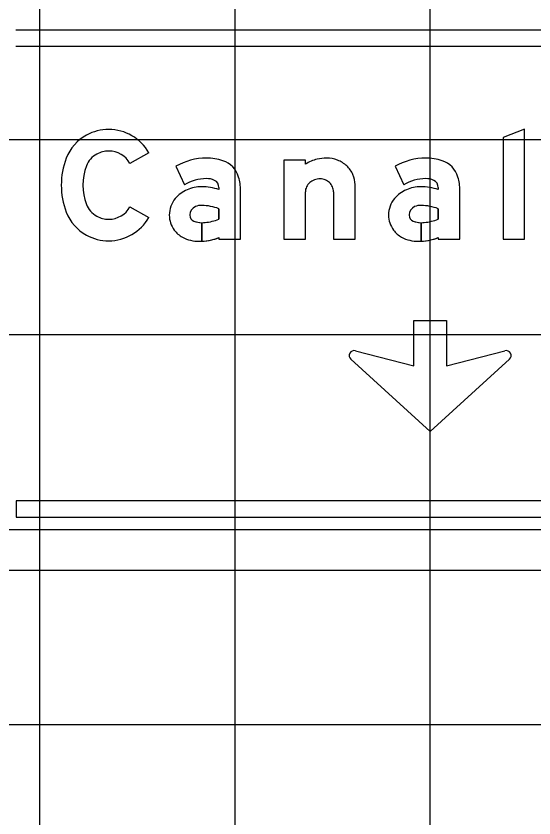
# Model space of a CAD drawing. Extents: x 2193008 to 2198143, y 1236112 to 1237864.
# Drawn here: x 2196486.46 to 2196491.77, y 1237198.15 to 1237206.38 of the extents above; entities that cross this region are included whole.
import ezdxf

# ---------------------------------------------------------------- set-up
doc = ezdxf.new("R2010")
doc.units = 0
for name, color, linetype in [('GSBWFILL', 7, 'Continuous'), ('GSCOLORFILL', 7, 'Continuous'), ('GSDIMS', 7, 'Continuous'), ('GSOUTLINE', 7, 'Continuous'), ('M-ROADS', 7, 'Continuous')]:
    doc.layers.add(name, color=color, linetype=linetype)

msp = doc.modelspace()

# ---------------------------------------------------------------- linework, layer by layer
at = {"layer": 'GSBWFILL'}
msp.add_line((2196489.7152, 1237204.5739), (2196489.7152, 1237204.0883), dxfattribs=at)
msp.add_lwpolyline([(2196491.675, 1237204.0883), (2196491.675, 1237205.2149), (2196491.4535, 1237205.1309), (2196491.4535, 1237204.0883)], close=True, dxfattribs=at)
for points in [[(2196487.8218, 1237204.974), (2196487.6292, 1237204.8648)], [(2196489.4273, 1237204.8566), (2196489.4273, 1237204.8966), (2196489.2059, 1237204.8966), (2196489.2059, 1237204.0883), (2196489.4273, 1237204.0883), (2196489.4273, 1237204.5739)], [(2196488.0988, 1237204.8356), (2196488.1877, 1237204.6437)], [(2196490.3465, 1237204.8356), (2196490.4354, 1237204.6437)], [(2196488.5415, 1237204.6167), (2196488.5415, 1237204.5963)], [(2196489.7152, 1237204.0883), (2196489.9366, 1237204.0883), (2196489.9366, 1237204.6468)], [(2196490.7892, 1237204.6167), (2196490.7892, 1237204.5963)], [(2196488.5415, 1237204.1038), (2196488.5415, 1237204.0883), (2196488.763, 1237204.0883), (2196488.763, 1237204.5879)], [(2196490.7892, 1237204.1038), (2196490.7892, 1237204.0883), (2196491.0106, 1237204.0883), (2196491.0106, 1237204.5879)], [(2196487.6292, 1237204.4191), (2196487.8218, 1237204.3099)], [(2196488.5415, 1237204.4003), (2196488.5415, 1237204.2927)], [(2196490.7892, 1237204.4003), (2196490.7892, 1237204.2927)], [(2196488.3672, 1237204.0669), (2196488.3672, 1237204.2569)], [(2196488.3672, 1237204.2569), (2196488.3672, 1237204.0669)], [(2196490.6148, 1237204.0669), (2196490.6148, 1237204.2569)], [(2196490.6149, 1237204.2569), (2196490.6149, 1237204.0669)], [(2196489.9395, 1237202.9431), (2196490.5376, 1237202.7894), (2196490.5376, 1237203.2552), (2196490.8747, 1237203.2552), (2196490.8747, 1237202.7894), (2196491.4728, 1237202.9431)], [(2196491.5199, 1237202.8558), (2196490.7061, 1237202.1153), (2196489.8924, 1237202.8558)]]:
    msp.add_lwpolyline(points, dxfattribs=at)
for centre, start, end in [((2196489.9268, 1237202.8936), 75.59252, 227.69521), ((2196491.4855, 1237202.8936), 312.30479, 104.40748)]:
    msp.add_arc(centre, 0.0511, start, end, dxfattribs=at)
for centre, major_axis, start_param, end_param in [((2196487.4117, 1237204.7345), (0, 0.4785), 0, 0.495249), ((2196487.4117, 1237204.7415), (0, 0.4715), 5.228016, 6.283185), ((2196487.4, 1237204.7561), (0, 0.454), 0.495249, 1.205818), ((2196487.4, 1237204.7561), (0, 0.2325), 0.495249, 1.205818), ((2196487.4117, 1237204.7345), (0, 0.257), 0, 0.495249), ((2196487.4117, 1237204.7415), (0, 0.25), 5.228016, 6.283185), ((2196487.6987, 1237204.6419), (0, 0.7738), 1.205818, 1.935775), ((2196487.6987, 1237204.6419), (0, 0.5523), 1.205818, 1.935775), ((2196488.4129, 1237204.2841), (0, 0.6347), 0, 0.517719), ((2196488.4129, 1237204.3767), (0, 0.542), 5.96613, 6.283185), ((2196488.5042, 1237204.655), (0, 0.2491), 4.997165, 5.96613), ((2196489.6415, 1237204.5203), (0, 0.3987), 0.235088, 0.567132), ((2196489.6453, 1237204.4758), (0, 0.4429), 0, 0.219986), ((2196489.6453, 1237204.607), (0, 0.3117), 5.914285, 6.283185), ((2196489.6528, 1237204.6264), (0, 0.2909), 5.532258, 5.914285), ((2196489.6644, 1237204.6388), (0, 0.2739), 5.130076, 5.532258), ((2196490.6606, 1237204.2841), (0, 0.6347), 0, 0.517719), ((2196490.6606, 1237204.3767), (0, 0.542), 5.96613, 6.283185), ((2196490.7519, 1237204.655), (0, 0.2491), 4.997165, 5.96613), ((2196488.4129, 1237204.2841), (0, 0.4243), 0, 0.559495), ((2196488.4208, 1237204.5408), (0, 0.1678), 5.822746, 6.330435), ((2196488.4585, 1237204.6167), (0, 0.083), 4.712389, 5.822746), ((2196488.275, 1237204.5879), (0, 0.4879), 4.712389, 4.997165), ((2196489.5718, 1237204.5523), (0, 0.1524), 0.345704, 0.715718), ((2196489.5792, 1237204.5317), (0, 0.1743), 0, 0.345704), ((2196489.5792, 1237204.5661), (0, 0.1399), 5.900624, 6.283185), ((2196489.5807, 1237204.5699), (0, 0.1358), 5.51227, 5.900624), ((2196489.6824, 1237204.6468), (0, 0.2542), 4.712389, 5.130076), ((2196490.6606, 1237204.2841), (0, 0.4243), 0, 0.559495), ((2196490.6685, 1237204.5408), (0, 0.1678), 5.822746, 6.330435), ((2196490.7061, 1237204.6167), (0, 0.083), 4.712389, 5.822746), ((2196490.5227, 1237204.5879), (0, 0.4879), 4.712389, 4.997165), ((2196488.3379, 1237204.3021), (0, 0.3175), 0.399285, 0.87593), ((2196488.3639, 1237204.2456), (0, 0.3797), 0, 0.404512), ((2196488.3639, 1237204.0662), (0, 0.559), 5.959871, 6.283185), ((2196489.5426, 1237204.5739), (0, 0.1153), 1.126231, 1.570796), ((2196489.5603, 1237204.5655), (0, 0.1349), 0.715718, 1.126231), ((2196489.5831, 1237204.5724), (0, 0.1324), 5.115435, 5.51227), ((2196489.5868, 1237204.5739), (0, 0.1284), 4.712389, 5.115435), ((2196490.5856, 1237204.3021), (0, 0.3175), 0.399285, 0.87593), ((2196490.6116, 1237204.2456), (0, 0.3797), 0, 0.404512), ((2196490.6116, 1237204.0662), (0, 0.559), 5.959871, 6.283185), ((2196487.4, 1237204.5278), (0, 0.2325), 1.935775, 2.646344), ((2196488.2989, 1237204.3346), (0, 0.2667), 0.87593, 1.570796), ((2196488.3629, 1237204.2743), (0, 0.1601), 6.259455, 6.691732), ((2196488.3513, 1237203.8902), (0, 0.5444), 5.926185, 6.254823), ((2196490.5465, 1237204.3346), (0, 0.2667), 0.87593, 1.570796), ((2196490.6106, 1237204.2743), (0, 0.1601), 6.259455, 6.691732), ((2196490.5989, 1237203.8902), (0, 0.5444), 5.926185, 6.254823), ((2196487.4, 1237204.5278), (0, 0.454), 1.935775, 2.646344), ((2196487.4117, 1237204.5423), (0, 0.25), 3.141593, 4.196762), ((2196488.3367, 1237204.3349), (0, 0.0941), 0.408547, 1.530785), ((2196490.5844, 1237204.3349), (0, 0.0941), 0.408547, 1.530785), ((2196487.4117, 1237204.5494), (0, 0.257), 2.646344, 3.141593), ((2196487.4117, 1237204.5423), (0, 0.4715), 3.141593, 4.196762), ((2196488.2871, 1237204.3346), (0, 0.2549), 1.570796, 2.21394), ((2196488.3428, 1237204.3346), (0, 0.1002), 1.530785, 1.570796), ((2196488.309, 1237204.3346), (0, 0.0664), 1.570796, 2.757027), ((2196488.3672, 1237204.4783), (0, 0.2214), 2.757027, 3.141593), ((2196488.3542, 1237204.769), (0, 0.5118), 3.228562, 3.516221), ((2196490.5347, 1237204.3346), (0, 0.2549), 1.570796, 2.21394), ((2196490.5905, 1237204.3346), (0, 0.1002), 1.530785, 1.570796), ((2196490.5567, 1237204.3346), (0, 0.0664), 1.570796, 2.757027), ((2196490.6148, 1237204.4783), (0, 0.2214), 2.757027, 3.141593), ((2196490.6019, 1237204.769), (0, 0.5118), 3.228562, 3.516221), ((2196488.3097, 1237204.3516), (0, 0.2832), 2.21394, 2.611125), ((2196488.3672, 1237204.4783), (0, 0.2214), 3.141843, 3.28451), ((2196490.5574, 1237204.3516), (0, 0.2832), 2.21394, 2.611125), ((2196490.6148, 1237204.4783), (0, 0.2214), 3.141843, 3.28451), ((2196487.4117, 1237204.5494), (0, 0.4785), 2.646344, 3.141593), ((2196488.3387, 1237204.4472), (0, 0.381), 2.672443, 3.141593), ((2196488.3387, 1237204.6313), (0, 0.5652), 3.192057, 3.508644), ((2196490.5864, 1237204.4472), (0, 0.381), 2.672443, 3.141593), ((2196490.5864, 1237204.6313), (0, 0.5652), 3.192057, 3.508644), ((2196488.3387, 1237204.6313), (0, 0.5652), 3.141593, 3.191959), ((2196490.5864, 1237204.6313), (0, 0.5652), 3.141593, 3.191959)]:
    msp.add_ellipse(centre, major_axis=major_axis, ratio=0.999998, start_param=start_param, end_param=end_param, dxfattribs=at)
at = {"layer": 'GSCOLORFILL'}
for p, q in [((2196494.9519, 1237206.2328), (2196486.4604, 1237206.2328)), ((2196486.4604, 1237206.0663), (2196494.9519, 1237206.0663)), ((2196489.7152, 1237204.5739), (2196489.7152, 1237204.0883)), ((2196494.9519, 1237201.4043), (2196486.4621, 1237201.4043)), ((2196486.4621, 1237201.4043), (2196486.4621, 1237201.2378)), ((2196486.4621, 1237201.2378), (2196494.9519, 1237201.2378))]:
    msp.add_line(p, q, dxfattribs=at)
msp.add_lwpolyline([(2196491.675, 1237204.0883), (2196491.675, 1237205.2149), (2196491.4535, 1237205.1309), (2196491.4535, 1237204.0883)], close=True, dxfattribs=at)
for points in [[(2196487.8218, 1237204.974), (2196487.6292, 1237204.8648)], [(2196489.4273, 1237204.8566), (2196489.4273, 1237204.8966), (2196489.2059, 1237204.8966), (2196489.2059, 1237204.0883), (2196489.4273, 1237204.0883), (2196489.4273, 1237204.5739)], [(2196488.0988, 1237204.8356), (2196488.1877, 1237204.6437)], [(2196490.3465, 1237204.8356), (2196490.4354, 1237204.6437)], [(2196488.5415, 1237204.6167), (2196488.5415, 1237204.5963)], [(2196489.7152, 1237204.0883), (2196489.9366, 1237204.0883), (2196489.9366, 1237204.6468)], [(2196490.7892, 1237204.6167), (2196490.7892, 1237204.5963)], [(2196488.5415, 1237204.1038), (2196488.5415, 1237204.0883), (2196488.763, 1237204.0883), (2196488.763, 1237204.5879)], [(2196490.7892, 1237204.1038), (2196490.7892, 1237204.0883), (2196491.0106, 1237204.0883), (2196491.0106, 1237204.5879)], [(2196487.6292, 1237204.4191), (2196487.8218, 1237204.3099)], [(2196488.5415, 1237204.4003), (2196488.5415, 1237204.2927)], [(2196490.7892, 1237204.4003), (2196490.7892, 1237204.2927)], [(2196488.3672, 1237204.0669), (2196488.3672, 1237204.2569)], [(2196488.3672, 1237204.2569), (2196488.3672, 1237204.0669)], [(2196490.6148, 1237204.0669), (2196490.6148, 1237204.2569)], [(2196490.6149, 1237204.2569), (2196490.6149, 1237204.0669)], [(2196489.9395, 1237202.9431), (2196490.5376, 1237202.7894), (2196490.5376, 1237203.2552), (2196490.8747, 1237203.2552), (2196490.8747, 1237202.7894), (2196491.4728, 1237202.9431)], [(2196491.5199, 1237202.8558), (2196490.7061, 1237202.1153), (2196489.8924, 1237202.8558)]]:
    msp.add_lwpolyline(points, dxfattribs=at)
for centre, start, end in [((2196489.9268, 1237202.8936), 75.59252, 227.69521), ((2196491.4855, 1237202.8936), 312.30479, 104.40748)]:
    msp.add_arc(centre, 0.0511, start, end, dxfattribs=at)
for centre, major_axis, start_param, end_param in [((2196487.4117, 1237204.7345), (0, 0.4785), 0, 0.495249), ((2196487.4117, 1237204.7415), (0, 0.4715), 5.228016, 6.283185), ((2196487.4, 1237204.7561), (0, 0.454), 0.495249, 1.205818), ((2196487.4, 1237204.7561), (0, 0.2325), 0.495249, 1.205818), ((2196487.4117, 1237204.7345), (0, 0.257), 0, 0.495249), ((2196487.4117, 1237204.7415), (0, 0.25), 5.228016, 6.283185), ((2196487.6987, 1237204.6419), (0, 0.7738), 1.205818, 1.935775), ((2196487.6987, 1237204.6419), (0, 0.5523), 1.205818, 1.935775), ((2196488.4129, 1237204.2841), (0, 0.6347), 0, 0.517719), ((2196488.4129, 1237204.3767), (0, 0.542), 5.96613, 6.283185), ((2196488.5042, 1237204.655), (0, 0.2491), 4.997165, 5.96613), ((2196489.6415, 1237204.5203), (0, 0.3987), 0.235088, 0.567132), ((2196489.6453, 1237204.4758), (0, 0.4429), 0, 0.219986), ((2196489.6453, 1237204.607), (0, 0.3117), 5.914285, 6.283185), ((2196489.6528, 1237204.6264), (0, 0.2909), 5.532258, 5.914285), ((2196489.6644, 1237204.6388), (0, 0.2739), 5.130076, 5.532258), ((2196490.6606, 1237204.2841), (0, 0.6347), 0, 0.517719), ((2196490.6606, 1237204.3767), (0, 0.542), 5.96613, 6.283185), ((2196490.7519, 1237204.655), (0, 0.2491), 4.997165, 5.96613), ((2196488.4129, 1237204.2841), (0, 0.4243), 0, 0.559495), ((2196488.4208, 1237204.5408), (0, 0.1678), 5.822746, 6.330435), ((2196488.4585, 1237204.6167), (0, 0.083), 4.712389, 5.822746), ((2196488.275, 1237204.5879), (0, 0.4879), 4.712389, 4.997165), ((2196489.5718, 1237204.5523), (0, 0.1524), 0.345704, 0.715718), ((2196489.5792, 1237204.5317), (0, 0.1743), 0, 0.345704), ((2196489.5792, 1237204.5661), (0, 0.1399), 5.900624, 6.283185), ((2196489.5807, 1237204.5699), (0, 0.1358), 5.51227, 5.900624), ((2196489.6824, 1237204.6468), (0, 0.2542), 4.712389, 5.130076), ((2196490.6606, 1237204.2841), (0, 0.4243), 0, 0.559495), ((2196490.6685, 1237204.5408), (0, 0.1678), 5.822746, 6.330435), ((2196490.7061, 1237204.6167), (0, 0.083), 4.712389, 5.822746), ((2196490.5227, 1237204.5879), (0, 0.4879), 4.712389, 4.997165), ((2196488.3379, 1237204.3021), (0, 0.3175), 0.399285, 0.87593), ((2196488.3639, 1237204.2456), (0, 0.3797), 0, 0.404512), ((2196488.3639, 1237204.0662), (0, 0.559), 5.959871, 6.283185), ((2196489.5426, 1237204.5739), (0, 0.1153), 1.126231, 1.570796), ((2196489.5603, 1237204.5655), (0, 0.1349), 0.715718, 1.126231), ((2196489.5831, 1237204.5724), (0, 0.1324), 5.115435, 5.51227), ((2196489.5868, 1237204.5739), (0, 0.1284), 4.712389, 5.115435), ((2196490.5856, 1237204.3021), (0, 0.3175), 0.399285, 0.87593), ((2196490.6116, 1237204.2456), (0, 0.3797), 0, 0.404512), ((2196490.6116, 1237204.0662), (0, 0.559), 5.959871, 6.283185), ((2196487.4, 1237204.5278), (0, 0.2325), 1.935775, 2.646344), ((2196488.2989, 1237204.3346), (0, 0.2667), 0.87593, 1.570796), ((2196488.3629, 1237204.2743), (0, 0.1601), 6.259455, 6.691732), ((2196488.3513, 1237203.8902), (0, 0.5444), 5.926185, 6.254823), ((2196490.5465, 1237204.3346), (0, 0.2667), 0.87593, 1.570796), ((2196490.6106, 1237204.2743), (0, 0.1601), 6.259455, 6.691732), ((2196490.5989, 1237203.8902), (0, 0.5444), 5.926185, 6.254823), ((2196487.4, 1237204.5278), (0, 0.454), 1.935775, 2.646344), ((2196487.4117, 1237204.5423), (0, 0.25), 3.141593, 4.196762), ((2196488.3367, 1237204.3349), (0, 0.0941), 0.408547, 1.530785), ((2196490.5844, 1237204.3349), (0, 0.0941), 0.408547, 1.530785), ((2196487.4117, 1237204.5494), (0, 0.257), 2.646344, 3.141593), ((2196487.4117, 1237204.5423), (0, 0.4715), 3.141593, 4.196762), ((2196488.2871, 1237204.3346), (0, 0.2549), 1.570796, 2.21394), ((2196488.3428, 1237204.3346), (0, 0.1002), 1.530785, 1.570796), ((2196488.309, 1237204.3346), (0, 0.0664), 1.570796, 2.757027), ((2196488.3672, 1237204.4783), (0, 0.2214), 2.757027, 3.141593), ((2196488.3542, 1237204.769), (0, 0.5118), 3.228562, 3.516221), ((2196490.5347, 1237204.3346), (0, 0.2549), 1.570796, 2.21394), ((2196490.5905, 1237204.3346), (0, 0.1002), 1.530785, 1.570796), ((2196490.5567, 1237204.3346), (0, 0.0664), 1.570796, 2.757027), ((2196490.6148, 1237204.4783), (0, 0.2214), 2.757027, 3.141593), ((2196490.6019, 1237204.769), (0, 0.5118), 3.228562, 3.516221), ((2196488.3097, 1237204.3516), (0, 0.2832), 2.21394, 2.611125), ((2196488.3672, 1237204.4783), (0, 0.2214), 3.141843, 3.28451), ((2196490.5574, 1237204.3516), (0, 0.2832), 2.21394, 2.611125), ((2196490.6148, 1237204.4783), (0, 0.2214), 3.141843, 3.28451), ((2196487.4117, 1237204.5494), (0, 0.4785), 2.646344, 3.141593), ((2196488.3387, 1237204.4472), (0, 0.381), 2.672443, 3.141593), ((2196488.3387, 1237204.6313), (0, 0.5652), 3.192057, 3.508644), ((2196490.5864, 1237204.4472), (0, 0.381), 2.672443, 3.141593), ((2196490.5864, 1237204.6313), (0, 0.5652), 3.192057, 3.508644), ((2196488.3387, 1237204.6313), (0, 0.5652), 3.141593, 3.191959), ((2196490.5864, 1237204.6313), (0, 0.5652), 3.141593, 3.191959)]:
    msp.add_ellipse(centre, major_axis=major_axis, ratio=0.999998, start_param=start_param, end_param=end_param, dxfattribs=at)
at = {"layer": 'GSDIMS'}
msp.add_line((2196448.0599, 1237200.6936), (2196507.4565, 1237200.6936), dxfattribs=at)
at = {"layer": 'GSOUTLINE'}
msp.add_line((2196489.7152, 1237204.5739), (2196489.7152, 1237204.0883), dxfattribs=at)
msp.add_lwpolyline([(2196491.675, 1237204.0883), (2196491.675, 1237205.2149), (2196491.4535, 1237205.1309), (2196491.4535, 1237204.0883)], close=True, dxfattribs=at)
for points in [[(2196487.8218, 1237204.974), (2196487.6292, 1237204.8648)], [(2196489.4273, 1237204.8566), (2196489.4273, 1237204.8966), (2196489.2059, 1237204.8966), (2196489.2059, 1237204.0883), (2196489.4273, 1237204.0883), (2196489.4273, 1237204.5739)], [(2196488.0988, 1237204.8356), (2196488.1877, 1237204.6437)], [(2196490.3465, 1237204.8356), (2196490.4354, 1237204.6437)], [(2196488.5415, 1237204.6167), (2196488.5415, 1237204.5963)], [(2196489.7152, 1237204.0883), (2196489.9366, 1237204.0883), (2196489.9366, 1237204.6468)], [(2196490.7892, 1237204.6167), (2196490.7892, 1237204.5963)], [(2196488.5415, 1237204.1038), (2196488.5415, 1237204.0883), (2196488.763, 1237204.0883), (2196488.763, 1237204.5879)], [(2196490.7892, 1237204.1038), (2196490.7892, 1237204.0883), (2196491.0106, 1237204.0883), (2196491.0106, 1237204.5879)], [(2196487.6292, 1237204.4191), (2196487.8218, 1237204.3099)], [(2196488.5415, 1237204.2927), (2196488.5415, 1237204.4003)], [(2196490.7892, 1237204.2927), (2196490.7892, 1237204.4003)], [(2196489.9395, 1237202.9431), (2196490.5376, 1237202.7894), (2196490.5376, 1237203.2552), (2196490.8747, 1237203.2552), (2196490.8747, 1237202.7894), (2196491.4728, 1237202.9431)], [(2196491.5199, 1237202.8558), (2196490.7061, 1237202.1153), (2196489.8924, 1237202.8558)]]:
    msp.add_lwpolyline(points, dxfattribs=at)
for centre, start, end in [((2196489.9268, 1237202.8936), 75.59252, 227.69521), ((2196491.4855, 1237202.8936), 312.30479, 104.40748)]:
    msp.add_arc(centre, 0.0511, start, end, dxfattribs=at)
for centre, major_axis, start_param, end_param in [((2196487.4117, 1237204.7345), (0, 0.4785), 0, 0.495249), ((2196487.4117, 1237204.7415), (0, 0.4715), 5.228016, 6.283185), ((2196487.4, 1237204.7561), (0, 0.454), 0.495249, 1.205818), ((2196487.4, 1237204.7561), (0, 0.2325), 0.495249, 1.205818), ((2196487.4117, 1237204.7345), (0, 0.257), 0, 0.495249), ((2196487.4117, 1237204.7415), (0, 0.25), 5.228016, 6.283185), ((2196487.6987, 1237204.6419), (0, 0.7738), 1.205818, 1.935775), ((2196487.6987, 1237204.6419), (0, 0.5523), 1.205818, 1.935775), ((2196488.4129, 1237204.2841), (0, 0.6347), 6.283185, 6.800904), ((2196488.4129, 1237204.3767), (0, 0.542), 5.96613, 6.283185), ((2196488.5042, 1237204.655), (0, 0.2491), 4.997165, 5.96613), ((2196489.6415, 1237204.5203), (0, 0.3987), 0.235088, 0.567132), ((2196489.6453, 1237204.4758), (0, 0.4429), 0, 0.219986), ((2196489.6453, 1237204.607), (0, 0.3117), 5.914285, 6.283185), ((2196489.6528, 1237204.6264), (0, 0.2909), 5.532258, 5.914285), ((2196489.6644, 1237204.6388), (0, 0.2739), 5.130076, 5.532258), ((2196490.6606, 1237204.2841), (0, 0.6347), 6.283185, 6.800904), ((2196490.6606, 1237204.3767), (0, 0.542), 5.96613, 6.283185), ((2196490.7519, 1237204.655), (0, 0.2491), 4.997165, 5.96613), ((2196488.4129, 1237204.2841), (0, 0.4243), 0, 0.559495), ((2196488.4208, 1237204.5408), (0, 0.1678), 5.822746, 6.330435), ((2196488.4585, 1237204.6167), (0, 0.083), 4.712389, 5.822746), ((2196488.275, 1237204.5879), (0, 0.4879), 4.712389, 4.997165), ((2196489.5718, 1237204.5523), (0, 0.1524), 0.345704, 0.715718), ((2196489.5792, 1237204.5317), (0, 0.1743), 0, 0.345704), ((2196489.5792, 1237204.5661), (0, 0.1399), 5.900624, 6.283185), ((2196489.5807, 1237204.5699), (0, 0.1358), 5.51227, 5.900624), ((2196489.6824, 1237204.6468), (0, 0.2542), 4.712389, 5.130076), ((2196490.6606, 1237204.2841), (0, 0.4243), 0, 0.559495), ((2196490.6685, 1237204.5408), (0, 0.1678), 5.822746, 6.330435), ((2196490.7061, 1237204.6167), (0, 0.083), 4.712389, 5.822746), ((2196490.5227, 1237204.5879), (0, 0.4879), 4.712389, 4.997165), ((2196488.3379, 1237204.3021), (0, 0.3175), 0.399285, 0.87593), ((2196488.3639, 1237204.2456), (0, 0.3797), 0, 0.404512), ((2196488.3639, 1237204.0662), (0, 0.559), 5.959871, 6.283185), ((2196489.5426, 1237204.5739), (0, 0.1153), 1.126231, 1.570796), ((2196489.5603, 1237204.5655), (0, 0.1349), 0.715718, 1.126231), ((2196489.5831, 1237204.5724), (0, 0.1324), 5.115435, 5.51227), ((2196489.5868, 1237204.5739), (0, 0.1284), 4.712389, 5.115435), ((2196490.5856, 1237204.3021), (0, 0.3175), 0.399285, 0.87593), ((2196490.6116, 1237204.2456), (0, 0.3797), 0, 0.404512), ((2196490.6116, 1237204.0662), (0, 0.559), 5.959871, 6.283185), ((2196487.4, 1237204.5278), (0, 0.2325), 1.935775, 2.646344), ((2196488.2989, 1237204.3346), (0, 0.2667), 0.87593, 1.570796), ((2196488.3629, 1237204.2743), (0, 0.1601), 6.25958, 6.691732), ((2196488.3513, 1237203.8902), (0, 0.5444), 5.926185, 6.254787), ((2196488.3665, 1237204.4261), (0, 0.0083), 6.254787, 6.25958), ((2196490.5465, 1237204.3346), (0, 0.2667), 0.87593, 1.570796), ((2196490.6106, 1237204.2743), (0, 0.1601), 6.25958, 6.691732), ((2196490.5989, 1237203.8902), (0, 0.5444), 5.926185, 6.254787), ((2196490.6142, 1237204.4261), (0, 0.0083), 6.254787, 6.25958), ((2196487.4, 1237204.5278), (0, 0.454), 1.935775, 2.646344), ((2196487.4117, 1237204.5423), (0, 0.25), 3.141593, 4.196762), ((2196488.3367, 1237204.3349), (0, 0.0941), 0.408547, 1.530785), ((2196490.5844, 1237204.3349), (0, 0.0941), 0.408547, 1.530785), ((2196487.4117, 1237204.5494), (0, 0.257), 2.646344, 3.141593), ((2196487.4117, 1237204.5423), (0, 0.4715), 3.141593, 4.196762), ((2196488.2871, 1237204.3346), (0, 0.2549), 1.570796, 2.21394), ((2196488.3428, 1237204.3346), (0, 0.1002), 1.530785, 1.570796), ((2196488.309, 1237204.3346), (0, 0.0664), 1.570796, 2.757027), ((2196488.3672, 1237204.4783), (0, 0.2214), 2.757027, 3.28451), ((2196488.3542, 1237204.769), (0, 0.5118), 3.228562, 3.516221), ((2196490.5347, 1237204.3346), (0, 0.2549), 1.570796, 2.21394), ((2196490.5905, 1237204.3346), (0, 0.1002), 1.530785, 1.570796), ((2196490.5567, 1237204.3346), (0, 0.0664), 1.570796, 2.757027), ((2196490.6148, 1237204.4783), (0, 0.2214), 2.757027, 3.28451), ((2196490.6019, 1237204.769), (0, 0.5118), 3.228562, 3.516221), ((2196488.3097, 1237204.3516), (0, 0.2832), 2.21394, 2.611125), ((2196490.5574, 1237204.3516), (0, 0.2832), 2.21394, 2.611125), ((2196487.4117, 1237204.5494), (0, 0.4785), 2.646344, 3.141593), ((2196488.3387, 1237204.4472), (0, 0.381), 2.672443, 3.141593), ((2196488.3387, 1237204.6313), (0, 0.5652), 3.141593, 3.508644), ((2196490.5864, 1237204.4472), (0, 0.381), 2.672443, 3.141593), ((2196490.5864, 1237204.6313), (0, 0.5652), 3.141593, 3.508644)]:
    msp.add_ellipse(centre, major_axis=major_axis, ratio=0.999998, start_param=start_param, end_param=end_param, dxfattribs=at)
at = {"layer": 'M-ROADS'}
for p, q in [((2196486.7065, 1237163.1062), (2196486.7065, 1237223.1062)), ((2196488.7065, 1237163.1062), (2196488.7065, 1237223.1062)), ((2196490.7065, 1237163.1062), (2196490.7065, 1237223.1062)), ((2196544.7065, 1237205.1062), (2196414.7065, 1237205.1062)), ((2196544.7065, 1237203.1062), (2196414.7065, 1237203.1062)), ((2196544.7065, 1237201.1062), (2196414.7065, 1237201.1062)), ((2196544.7065, 1237199.1062), (2196414.7065, 1237199.1062))]:
    msp.add_line(p, q, dxfattribs=at)

doc.saveas('drawing.dxf')
